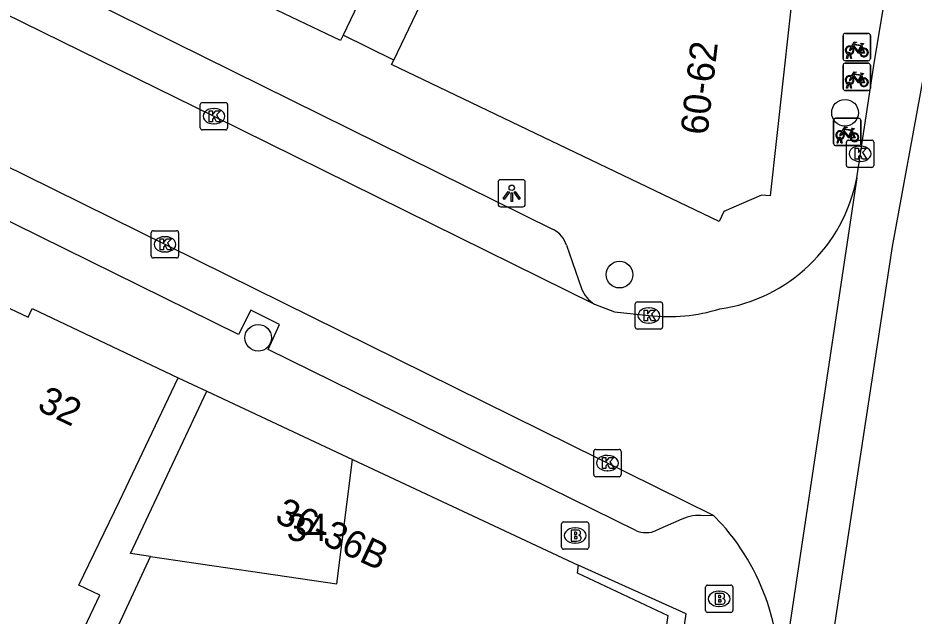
# Model space of a CAD drawing. Extents: x 160356 to 161355, y 381727 to 382845.
# Drawn here: x 160853.83 to 160886.69, y 382432.34 to 382454.27 of the extents above; entities that cross this region are included whole.
import ezdxf

# ---------------------------------------------------------------- set-up
doc = ezdxf.new("R2010")
doc.units = 0
for name, color, linetype in [('IMGEO_Boom', 7, 'Continuous'), ('IMGEO_Brandkraan', 7, 'Continuous'), ('IMGEO_Fietsenrek', 7, 'Continuous'), ('IMGEO_Kolk', 7, 'Continuous'), ('IMGEO_Lichtpunt', 7, 'Continuous'), ('IMGEO_Pand', 7, 'Continuous'), ('IMGEO_Pand_nummerreeks', 7, 'Continuous'), ('IMGEO_Rijbaan_lokaal_gesloten', 7, 'Continuous'), ('IMGEO_Rijbaan_lokaal_open', 7, 'Continuous'), ('IMGEO_Voetpad_open', 7, 'Continuous')]:
    doc.layers.add(name, color=color, linetype=linetype)

msp = doc.modelspace()

# ---------------------------------------------------------------- linework, layer by layer
at = {"layer": 'IMGEO_Boom'}
for centre in [(160884.162, 382450.793), (160875.893, 382444.86), (160862.647, 382442.544)]:
    msp.add_circle(centre, 0.489, dxfattribs=at)
at = {"layer": 'IMGEO_Brandkraan'}
for p, q in [((160873.767, 382434.869), (160873.767, 382435.721)), ((160873.842, 382435.795), (160874.694, 382435.795)), ((160874.768, 382435.721), (160874.768, 382434.869)), ((160874.255, 382435.575), (160874.28, 382435.575)), ((160874.278, 382435.015), (160874.253, 382435.015)), ((160874.694, 382434.795), (160873.842, 382434.795)), ((160879.048, 382432.551), (160879.048, 382433.403)), ((160879.123, 382433.477), (160879.975, 382433.477)), ((160880.049, 382433.403), (160880.049, 382432.551)), ((160879.536, 382433.257), (160879.561, 382433.257)), ((160879.559, 382432.697), (160879.534, 382432.697)), ((160879.975, 382432.477), (160879.123, 382432.477))]:
    msp.add_line(p, q, dxfattribs=at)
for points in [[(160873.767, 382434.869), (160873.767, 382435.721)], [(160873.842, 382435.795), (160874.694, 382435.795)], [(160874.768, 382435.721), (160874.768, 382434.869)], [(160874.115, 382435.495), (160874.115, 382435.095), (160874.328, 382435.095)], [(160874.346, 382435.495), (160874.115, 382435.495)], [(160874.294, 382435.414), (160874.24, 382435.414), (160874.24, 382435.338)], [(160874.24, 382435.338), (160874.293, 382435.338)], [(160874.302, 382435.262), (160874.24, 382435.262), (160874.24, 382435.181)], [(160874.24, 382435.181), (160874.302, 382435.181)], [(160874.694, 382434.795), (160873.842, 382434.795)], [(160879.048, 382432.551), (160879.048, 382433.403)], [(160879.123, 382433.477), (160879.975, 382433.477)], [(160880.049, 382433.403), (160880.049, 382432.551)], [(160879.396, 382433.177), (160879.396, 382432.777), (160879.609, 382432.777)], [(160879.627, 382433.177), (160879.396, 382433.177)], [(160879.575, 382433.096), (160879.521, 382433.096), (160879.521, 382433.02)], [(160879.521, 382433.02), (160879.574, 382433.02)], [(160879.583, 382432.944), (160879.521, 382432.944), (160879.521, 382432.863)], [(160879.521, 382432.863), (160879.583, 382432.863)], [(160879.975, 382432.477), (160879.123, 382432.477)]]:
    msp.add_lwpolyline(points, dxfattribs=at)
for centre, radius, start, end in [((160873.844, 382435.719), 0.0765, 91.552, 178.448), ((160873.844, 382435.719), 0.0765, 91.552, 178.448), ((160874.692, 382435.719), 0.0765, 1.552, 88.448), ((160874.692, 382435.719), 0.0765, 1.552, 88.448), ((160874.295, 382435.376), 0.0379, 267.8285, 90.9355), ((160874.35, 382435.35), 0.145, 59.4692, 91.5367), ((160874.375, 382435.397), 0.0922, 285.5137, 58.1501), ((160874.38, 382435.205), 0.105, 301.3115, 78.989), ((160874.303, 382435.221), 0.0404, 269.8759, 90.5077), ((160874.334, 382435.346), 0.251, 268.6676, 293.5347), ((160873.844, 382434.871), 0.0765, 181.552, 268.448), ((160873.844, 382434.871), 0.0765, 181.552, 268.448), ((160874.692, 382434.871), 0.0765, 271.552, 358.448), ((160874.692, 382434.871), 0.0765, 271.552, 358.448), ((160879.125, 382433.401), 0.0765, 91.552, 178.448), ((160879.125, 382433.401), 0.0765, 91.552, 178.448), ((160879.973, 382433.401), 0.0765, 1.552, 88.448), ((160879.973, 382433.401), 0.0765, 1.552, 88.448), ((160879.576, 382433.058), 0.0379, 267.8285, 90.9355), ((160879.631, 382433.032), 0.145, 59.4692, 91.5367), ((160879.656, 382433.079), 0.0922, 285.5137, 58.1501), ((160879.661, 382432.887), 0.105, 301.3115, 78.989), ((160879.584, 382432.903), 0.0404, 269.8759, 90.5077), ((160879.615, 382433.028), 0.251, 268.6676, 293.5347), ((160879.125, 382432.553), 0.0765, 181.552, 268.448), ((160879.125, 382432.553), 0.0765, 181.552, 268.448), ((160879.973, 382432.553), 0.0765, 271.552, 358.448), ((160879.973, 382432.553), 0.0765, 271.552, 358.448)]:
    msp.add_arc(centre, radius, start, end, dxfattribs=at)
for centre, major_axis, ratio, start_param, end_param in [((160874.254, 382435.295), (-0.387, 0.002), 0.722429, 4.712389, 7.853982), ((160874.279, 382435.295), (-0.39, 0.002), 0.717154, 1.570796, 4.712389), ((160879.535, 382432.977), (-0.387, 0.002), 0.722429, 4.712389, 7.853982), ((160879.56, 382432.977), (-0.39, 0.002), 0.717154, 1.570796, 4.712389)]:
    msp.add_ellipse(centre, major_axis=major_axis, ratio=ratio, start_param=start_param, end_param=end_param, dxfattribs=at)
at = {"layer": 'IMGEO_Fietsenrek'}
for p, q in [((160884.167, 382453.701), (160885.008, 382453.701)), ((160885.008, 382453.701), (160884.167, 382453.701)), ((160884.092, 382452.776), (160884.092, 382453.617)), ((160884.092, 382453.617), (160884.092, 382452.776)), ((160885.092, 382453.626), (160885.092, 382452.785)), ((160885.092, 382452.785), (160885.092, 382453.626)), ((160884.779, 382453.25), (160884.815, 382453.155)), ((160885.017, 382452.701), (160884.176, 382452.701)), ((160884.176, 382452.701), (160885.017, 382452.701)), ((160884.219, 382452.785), (160884.258, 382452.945)), ((160884.253, 382452.785), (160884.219, 382452.785)), ((160884.288, 382452.933), (160884.253, 382452.785)), ((160884.33, 382452.957), (160884.329, 382452.961)), ((160884.371, 382452.785), (160884.337, 382452.927)), ((160884.361, 382452.968), (160884.362, 382452.961)), ((160884.369, 382452.931), (160884.404, 382452.785)), ((160884.404, 382452.785), (160884.371, 382452.785)), ((160884.092, 382451.684), (160884.092, 382452.525)), ((160884.092, 382452.525), (160884.092, 382451.684)), ((160884.167, 382452.609), (160885.008, 382452.609)), ((160885.008, 382452.609), (160884.167, 382452.609)), ((160885.092, 382452.534), (160885.092, 382451.693)), ((160885.092, 382451.693), (160885.092, 382452.534)), ((160884.779, 382452.158), (160884.815, 382452.063)), ((160884.219, 382451.693), (160884.258, 382451.853)), ((160884.288, 382451.841), (160884.253, 382451.693)), ((160884.33, 382451.865), (160884.329, 382451.869)), ((160884.371, 382451.693), (160884.337, 382451.835)), ((160884.361, 382451.876), (160884.362, 382451.869)), ((160884.369, 382451.839), (160884.404, 382451.693)), ((160885.017, 382451.609), (160884.176, 382451.609)), ((160884.176, 382451.609), (160885.017, 382451.609)), ((160884.253, 382451.693), (160884.219, 382451.693)), ((160884.404, 382451.693), (160884.371, 382451.693)), ((160883.743, 382449.666), (160883.743, 382450.507)), ((160883.743, 382450.507), (160883.743, 382449.666)), ((160883.818, 382450.591), (160884.659, 382450.591)), ((160884.659, 382450.591), (160883.818, 382450.591)), ((160884.743, 382450.516), (160884.743, 382449.675)), ((160884.743, 382449.675), (160884.743, 382450.516)), ((160884.43, 382450.14), (160884.466, 382450.045)), ((160883.87, 382449.675), (160883.909, 382449.835)), ((160883.939, 382449.823), (160883.904, 382449.675)), ((160883.981, 382449.847), (160883.98, 382449.851)), ((160884.022, 382449.675), (160883.988, 382449.817)), ((160884.012, 382449.858), (160884.013, 382449.851)), ((160884.02, 382449.821), (160884.055, 382449.675)), ((160884.668, 382449.591), (160883.827, 382449.591)), ((160883.827, 382449.591), (160884.668, 382449.591)), ((160883.904, 382449.675), (160883.87, 382449.675)), ((160884.055, 382449.675), (160884.022, 382449.675))]:
    msp.add_line(p, q, dxfattribs=at)
for points in [[(160884.405, 382453.227), (160884.5, 382453.391), (160884.586, 382453.377), (160884.588, 382453.368), (160884.532, 382453.357), (160884.505, 382453.312), (160884.761, 382453.271)], [(160884.426, 382453.175), (160884.374, 382453.085), (160884.334, 382453.06), (160884.335, 382453.107), (160884.39, 382453.201)], [(160884.701, 382452.983), (160884.651, 382452.983), (160884.46, 382453.234), (160884.441, 382453.202)], [(160884.748, 382453.246), (160884.491, 382453.287), (160884.474, 382453.258), (160884.641, 382453.038), (160884.748, 382453.246)], [(160884.796, 382453.148), (160884.766, 382453.225), (160884.657, 382453.007), (160884.7, 382453.007)], [(160884.73, 382453.007), (160884.85, 382453.006), (160884.806, 382453.12)], [(160884.826, 382453.127), (160884.881, 382452.982), (160884.731, 382452.982)], [(160884.761, 382453.271), (160884.786, 382453.32), (160884.78, 382453.324), (160884.757, 382453.328), (160884.745, 382453.335), (160884.744, 382453.338), (160884.746, 382453.343), (160884.841, 382453.328), (160884.843, 382453.318), (160884.833, 382453.305), (160884.821, 382453.299), (160884.807, 382453.305), (160884.779, 382453.25)], [(160884.426, 382452.083), (160884.374, 382451.993), (160884.334, 382451.968), (160884.335, 382452.015), (160884.39, 382452.109)], [(160884.405, 382452.135), (160884.5, 382452.299), (160884.586, 382452.285), (160884.588, 382452.276), (160884.532, 382452.265), (160884.505, 382452.22), (160884.761, 382452.179)], [(160884.701, 382451.891), (160884.651, 382451.891), (160884.46, 382452.142), (160884.441, 382452.11)], [(160884.748, 382452.154), (160884.491, 382452.195), (160884.474, 382452.166), (160884.641, 382451.946), (160884.748, 382452.154)], [(160884.796, 382452.056), (160884.766, 382452.133), (160884.657, 382451.915), (160884.7, 382451.915)], [(160884.826, 382452.035), (160884.881, 382451.89), (160884.731, 382451.89)], [(160884.761, 382452.179), (160884.786, 382452.228), (160884.78, 382452.232), (160884.757, 382452.236), (160884.745, 382452.243), (160884.744, 382452.246), (160884.746, 382452.251), (160884.841, 382452.236), (160884.843, 382452.226), (160884.833, 382452.213), (160884.821, 382452.207), (160884.807, 382452.213), (160884.779, 382452.158)], [(160884.73, 382451.915), (160884.85, 382451.914), (160884.806, 382452.028)], [(160884.077, 382450.065), (160884.025, 382449.975), (160883.985, 382449.95), (160883.986, 382449.997), (160884.041, 382450.091)], [(160884.056, 382450.117), (160884.151, 382450.281), (160884.237, 382450.267), (160884.239, 382450.258), (160884.183, 382450.247), (160884.156, 382450.202), (160884.412, 382450.161)], [(160884.352, 382449.873), (160884.302, 382449.873), (160884.111, 382450.124), (160884.092, 382450.092)], [(160884.399, 382450.136), (160884.142, 382450.177), (160884.125, 382450.148), (160884.292, 382449.928), (160884.399, 382450.136)], [(160884.447, 382450.038), (160884.417, 382450.115), (160884.308, 382449.897), (160884.351, 382449.897)], [(160884.412, 382450.161), (160884.437, 382450.21), (160884.431, 382450.214), (160884.408, 382450.218), (160884.396, 382450.225), (160884.395, 382450.228), (160884.397, 382450.233), (160884.492, 382450.218), (160884.494, 382450.208), (160884.484, 382450.195), (160884.472, 382450.189), (160884.458, 382450.195), (160884.43, 382450.14)], [(160884.381, 382449.897), (160884.501, 382449.896), (160884.457, 382450.01)], [(160884.477, 382450.017), (160884.532, 382449.872), (160884.382, 382449.872)]]:
    msp.add_lwpolyline(points, dxfattribs=at)
for centre, radius, start, end in [((160884.17, 382453.623), 0.0779, 92.4484, 184.2845), ((160884.17, 382453.623), 0.0779, 92.4484, 184.2845), ((160885.014, 382453.623), 0.0779, 2.4484, 94.2845), ((160885.014, 382453.623), 0.0779, 2.4484, 94.2845), ((160884.332, 382453.086), 0.159, 62.6766, 242.1369), ((160884.332, 382453.086), 0.129, 63.3192, 238.903), ((160884.332, 382453.086), 0.129, 283.6043, 43.4302), ((160884.332, 382453.086), 0.159, 283.5766, 46.6042), ((160884.859, 382453.002), 0.159, 113.3408, 178.3217), ((160884.859, 382453.002), 0.159, 187.0065, 105.7708), ((160884.859, 382453.002), 0.129, 113.923, 177.9556), ((160884.859, 382453.002), 0.129, 188.6715, 104.5883), ((160884.17, 382452.779), 0.0779, 182.4484, 274.2845), ((160884.17, 382452.779), 0.0779, 182.4484, 274.2845), ((160884.312, 382452.957), 0.0499, 12.8025, 158.6934), ((160884.332, 382453.086), 0.159, 253.9967, 271.7867), ((160884.312, 382452.957), 0.0174, 12.8025, 163.4502), ((160884.332, 382453.086), 0.129, 253.415, 269.0204), ((160885.014, 382452.779), 0.0779, 272.4484, 4.2845), ((160885.014, 382452.779), 0.0779, 272.4484, 4.2845), ((160884.17, 382452.531), 0.0779, 92.4484, 184.2845), ((160884.17, 382452.531), 0.0779, 92.4484, 184.2845), ((160885.014, 382452.531), 0.0779, 2.4484, 94.2845), ((160885.014, 382452.531), 0.0779, 2.4484, 94.2845), ((160884.332, 382451.994), 0.159, 62.6766, 242.1369), ((160884.332, 382451.994), 0.129, 63.3192, 238.903), ((160884.332, 382451.994), 0.129, 283.6043, 43.4302), ((160884.332, 382451.994), 0.159, 283.5766, 46.6042), ((160884.859, 382451.91), 0.159, 113.3408, 178.3217), ((160884.859, 382451.91), 0.159, 187.0065, 105.7708), ((160884.859, 382451.91), 0.129, 188.6715, 104.5883), ((160884.312, 382451.865), 0.0499, 12.8025, 158.6934), ((160884.332, 382451.994), 0.159, 253.9967, 271.7867), ((160884.312, 382451.865), 0.0174, 12.8025, 163.4502), ((160884.332, 382451.994), 0.129, 253.415, 269.0204), ((160884.859, 382451.91), 0.129, 113.923, 177.9556), ((160884.17, 382451.687), 0.0779, 182.4484, 274.2845), ((160884.17, 382451.687), 0.0779, 182.4484, 274.2845), ((160885.014, 382451.687), 0.0779, 272.4484, 4.2845), ((160885.014, 382451.687), 0.0779, 272.4484, 4.2845), ((160883.821, 382450.513), 0.0779, 92.4484, 184.2845), ((160883.821, 382450.513), 0.0779, 92.4484, 184.2845), ((160884.665, 382450.513), 0.0779, 2.4484, 94.2845), ((160884.665, 382450.513), 0.0779, 2.4484, 94.2845), ((160883.983, 382449.976), 0.159, 62.6766, 242.1369), ((160883.983, 382449.976), 0.129, 63.3192, 238.903), ((160883.983, 382449.976), 0.129, 283.6043, 43.4302), ((160883.983, 382449.976), 0.159, 283.5766, 46.6042), ((160883.963, 382449.847), 0.0499, 12.8025, 158.6934), ((160883.983, 382449.976), 0.159, 253.9967, 271.7867), ((160883.963, 382449.847), 0.0174, 12.8025, 163.4502), ((160883.983, 382449.976), 0.129, 253.415, 269.0204), ((160884.51, 382449.892), 0.159, 113.3408, 178.3217), ((160884.51, 382449.892), 0.159, 187.0065, 105.7708), ((160884.51, 382449.892), 0.129, 113.923, 177.9556), ((160884.51, 382449.892), 0.129, 188.6715, 104.5883), ((160883.821, 382449.669), 0.0779, 182.4484, 274.2845), ((160883.821, 382449.669), 0.0779, 182.4484, 274.2845), ((160884.665, 382449.669), 0.0779, 272.4484, 4.2845), ((160884.665, 382449.669), 0.0779, 272.4484, 4.2845)]:
    msp.add_arc(centre, radius, start, end, dxfattribs=at)
at = {"layer": 'IMGEO_Kolk'}
for p, q in [((160860.522, 382450.24), (160860.522, 382451.092)), ((160860.597, 382451.166), (160861.449, 382451.166)), ((160861.523, 382451.092), (160861.523, 382450.24)), ((160861.01, 382450.946), (160861.035, 382450.946)), ((160861.449, 382450.166), (160860.597, 382450.166)), ((160861.033, 382450.386), (160861.008, 382450.386)), ((160884.29, 382449.791), (160885.142, 382449.791)), ((160884.215, 382448.865), (160884.215, 382449.717)), ((160884.703, 382449.571), (160884.728, 382449.571)), ((160885.216, 382449.717), (160885.216, 382448.865)), ((160885.142, 382448.791), (160884.29, 382448.791)), ((160884.726, 382449.011), (160884.701, 382449.011)), ((160858.801, 382446.47), (160859.653, 382446.47)), ((160858.726, 382445.544), (160858.726, 382446.396)), ((160859.214, 382446.25), (160859.239, 382446.25)), ((160859.727, 382446.396), (160859.727, 382445.544)), ((160859.653, 382445.47), (160858.801, 382445.47)), ((160859.237, 382445.69), (160859.212, 382445.69)), ((160876.546, 382443.861), (160877.398, 382443.861)), ((160876.471, 382442.935), (160876.471, 382443.787)), ((160876.959, 382443.641), (160876.984, 382443.641)), ((160877.472, 382443.787), (160877.472, 382442.935)), ((160877.398, 382442.861), (160876.546, 382442.861)), ((160876.982, 382443.081), (160876.957, 382443.081)), ((160874.95, 382437.527), (160874.95, 382438.379)), ((160875.025, 382438.453), (160875.877, 382438.453)), ((160875.438, 382438.233), (160875.463, 382438.233)), ((160875.951, 382438.379), (160875.951, 382437.527)), ((160875.461, 382437.673), (160875.436, 382437.673)), ((160875.877, 382437.453), (160875.025, 382437.453))]:
    msp.add_line(p, q, dxfattribs=at)
for points in [[(160860.522, 382450.24), (160860.522, 382451.092)], [(160860.597, 382451.166), (160861.449, 382451.166)], [(160861.523, 382451.092), (160861.523, 382450.24)], [(160860.843, 382450.866), (160860.966, 382450.866), (160860.966, 382450.715), (160861.096, 382450.866), (160861.26, 382450.866), (160861.114, 382450.715), (160861.267, 382450.466), (160861.115, 382450.466), (160861.03, 382450.63), (160860.966, 382450.563), (160860.966, 382450.466), (160860.843, 382450.466), (160860.843, 382450.866)], [(160861.449, 382450.166), (160860.597, 382450.166)], [(160884.29, 382449.791), (160885.142, 382449.791)], [(160884.215, 382448.865), (160884.215, 382449.717)], [(160884.536, 382449.491), (160884.659, 382449.491), (160884.659, 382449.34), (160884.789, 382449.491), (160884.953, 382449.491), (160884.807, 382449.34), (160884.96, 382449.091), (160884.808, 382449.091), (160884.723, 382449.255), (160884.659, 382449.188), (160884.659, 382449.091), (160884.536, 382449.091), (160884.536, 382449.491)], [(160885.216, 382449.717), (160885.216, 382448.865)], [(160885.142, 382448.791), (160884.29, 382448.791)], [(160858.801, 382446.47), (160859.653, 382446.47)], [(160858.726, 382445.544), (160858.726, 382446.396)], [(160859.047, 382446.17), (160859.17, 382446.17), (160859.17, 382446.019), (160859.3, 382446.17), (160859.464, 382446.17), (160859.318, 382446.019), (160859.471, 382445.77), (160859.319, 382445.77), (160859.234, 382445.934), (160859.17, 382445.867), (160859.17, 382445.77), (160859.047, 382445.77), (160859.047, 382446.17)], [(160859.727, 382446.396), (160859.727, 382445.544)], [(160859.653, 382445.47), (160858.801, 382445.47)], [(160876.546, 382443.861), (160877.398, 382443.861)], [(160876.471, 382442.935), (160876.471, 382443.787)], [(160876.792, 382443.561), (160876.915, 382443.561), (160876.915, 382443.41), (160877.045, 382443.561), (160877.209, 382443.561), (160877.063, 382443.41), (160877.216, 382443.161), (160877.064, 382443.161), (160876.979, 382443.325), (160876.915, 382443.258), (160876.915, 382443.161), (160876.792, 382443.161), (160876.792, 382443.561)], [(160877.472, 382443.787), (160877.472, 382442.935)], [(160877.398, 382442.861), (160876.546, 382442.861)], [(160874.95, 382437.527), (160874.95, 382438.379)], [(160875.025, 382438.453), (160875.877, 382438.453)], [(160875.951, 382438.379), (160875.951, 382437.527)], [(160875.271, 382438.153), (160875.394, 382438.153), (160875.394, 382438.002), (160875.524, 382438.153), (160875.688, 382438.153), (160875.542, 382438.002), (160875.695, 382437.753), (160875.543, 382437.753), (160875.458, 382437.917), (160875.394, 382437.85), (160875.394, 382437.753), (160875.271, 382437.753), (160875.271, 382438.153)], [(160875.877, 382437.453), (160875.025, 382437.453)]]:
    msp.add_lwpolyline(points, dxfattribs=at)
for centre, start, end in [((160860.599, 382451.09), 91.552, 178.448), ((160860.599, 382451.09), 91.552, 178.448), ((160861.447, 382451.09), 1.552, 88.448), ((160861.447, 382451.09), 1.552, 88.448), ((160860.599, 382450.242), 181.552, 268.448), ((160860.599, 382450.242), 181.552, 268.448), ((160861.447, 382450.242), 271.552, 358.448), ((160861.447, 382450.242), 271.552, 358.448), ((160884.292, 382449.715), 91.552, 178.448), ((160884.292, 382449.715), 91.552, 178.448), ((160885.14, 382449.715), 1.552, 88.448), ((160885.14, 382449.715), 1.552, 88.448), ((160884.292, 382448.867), 181.552, 268.448), ((160884.292, 382448.867), 181.552, 268.448), ((160885.14, 382448.867), 271.552, 358.448), ((160885.14, 382448.867), 271.552, 358.448), ((160858.803, 382446.394), 91.552, 178.448), ((160858.803, 382446.394), 91.552, 178.448), ((160859.651, 382446.394), 1.552, 88.448), ((160859.651, 382446.394), 1.552, 88.448), ((160858.803, 382445.546), 181.552, 268.448), ((160858.803, 382445.546), 181.552, 268.448), ((160859.651, 382445.546), 271.552, 358.448), ((160859.651, 382445.546), 271.552, 358.448), ((160876.548, 382443.785), 91.552, 178.448), ((160876.548, 382443.785), 91.552, 178.448), ((160877.396, 382443.785), 1.552, 88.448), ((160877.396, 382443.785), 1.552, 88.448), ((160876.548, 382442.937), 181.552, 268.448), ((160876.548, 382442.937), 181.552, 268.448), ((160877.396, 382442.937), 271.552, 358.448), ((160877.396, 382442.937), 271.552, 358.448), ((160875.027, 382438.377), 91.552, 178.448), ((160875.027, 382438.377), 91.552, 178.448), ((160875.875, 382438.377), 1.552, 88.448), ((160875.875, 382438.377), 1.552, 88.448), ((160875.027, 382437.529), 181.552, 268.448), ((160875.027, 382437.529), 181.552, 268.448), ((160875.875, 382437.529), 271.552, 358.448), ((160875.875, 382437.529), 271.552, 358.448)]:
    msp.add_arc(centre, 0.0765, start, end, dxfattribs=at)
for centre, major_axis, ratio, start_param, end_param in [((160861.009, 382450.666), (-0.387, 0.002), 0.722429, 4.712389, 7.853982), ((160861.034, 382450.666), (-0.39, 0.002), 0.717154, 1.570796, 4.712389), ((160884.702, 382449.291), (-0.387, 0.002), 0.722429, 4.712389, 7.853982), ((160884.727, 382449.291), (-0.39, 0.002), 0.717154, 1.570796, 4.712389), ((160859.213, 382445.97), (-0.387, 0.002), 0.722429, 4.712389, 7.853982), ((160859.238, 382445.97), (-0.39, 0.002), 0.717154, 1.570796, 4.712389), ((160876.958, 382443.361), (-0.387, 0.002), 0.722429, 4.712389, 7.853982), ((160876.983, 382443.361), (-0.39, 0.002), 0.717154, 1.570796, 4.712389), ((160875.437, 382437.953), (-0.387, 0.002), 0.722429, 4.712389, 7.853982), ((160875.462, 382437.953), (-0.39, 0.002), 0.717154, 1.570796, 4.712389)]:
    msp.add_ellipse(centre, major_axis=major_axis, ratio=ratio, start_param=start_param, end_param=end_param, dxfattribs=at)
at = {"layer": 'IMGEO_Lichtpunt'}
for p, q in [((160871.443, 382448.245), (160871.443, 382447.438)), ((160871.443, 382448.245), (160871.443, 382447.438)), ((160872.345, 382448.34), (160871.537, 382448.34)), ((160872.345, 382448.34), (160871.537, 382448.34)), ((160872.439, 382447.438), (160872.439, 382448.245)), ((160872.439, 382447.438), (160872.439, 382448.245)), ((160871.537, 382447.344), (160872.345, 382447.344)), ((160871.537, 382447.344), (160872.345, 382447.344))]:
    msp.add_line(p, q, dxfattribs=at)
for points in [[(160871.817, 382447.909), (160871.856, 382447.881), (160871.668, 382447.619), (160871.63, 382447.646), (160871.817, 382447.909)], [(160871.919, 382447.861), (160871.966, 382447.861), (160871.966, 382447.539), (160871.919, 382447.539), (160871.919, 382447.861)], [(160872.029, 382447.881), (160872.067, 382447.908), (160872.254, 382447.646), (160872.215, 382447.618), (160872.029, 382447.881)]]:
    msp.add_lwpolyline(points, dxfattribs=at)
msp.add_circle((160871.942, 382448.043), 0.0994, dxfattribs=at)
for centre, start, end in [((160871.537, 382448.245), 90, 180), ((160871.537, 382448.245), 90, 180), ((160872.345, 382448.245), 0, 90), ((160872.345, 382448.245), 0, 90), ((160871.537, 382447.438), 180, 270), ((160871.537, 382447.438), 180, 270), ((160872.345, 382447.438), 270, 0), ((160872.345, 382447.438), 270, 360)]:
    msp.add_arc(centre, 0.0946, start, end, dxfattribs=at)
at = {"layer": 'IMGEO_Pand'}
for points in [[(160862.284, 382460.213), (160865.699, 382458.578), (160867.671, 382457.634), (160865.758, 382453.643)], [(160867.614, 382452.725), (160869.696, 382457.068), (160869.926, 382457.547)], [(160865.758, 382453.643), (160865.66, 382453.438), (160860.274, 382456.018)], [(160882.349, 382456.163), (160881.413, 382447.744), (160881.102, 382447.778), (160879.725, 382447.175), (160879.547, 382446.803), (160867.535, 382452.559), (160867.614, 382452.725)], [(160853.11, 382443.819), (160854.209, 382443.296), (160854.36, 382443.615), (160859.705, 382441.072)], [(160844.542, 382425.78), (160847.534, 382424.359), (160849.014, 382427.472), (160850.819, 382431.268), (160855.018, 382429.271), (160856.844, 382433.112), (160856.069, 382433.471), (160857.557, 382436.557), (160859.705, 382441.072)], [(160858.701, 382434.532), (160857.968, 382434.64), (160858.635, 382436.064), (160860.757, 382440.591)], [(160860.757, 382440.591), (160866.106, 382438.084)], [(160858.701, 382434.532), (160865.53, 382433.526), (160866.106, 382438.084)], [(160866.106, 382438.084), (160874.377, 382434.208)], [(160857.365, 382431.653), (160858.701, 382434.532)], [(160874.377, 382434.208), (160874.342, 382433.93), (160877.67, 382432.369), (160877.181, 382428.975), (160873.776, 382429.466)]]:
    msp.add_lwpolyline(points, dxfattribs=at)
at = {"layer": 'IMGEO_Rijbaan_lokaal_gesloten'}
for points in [[(160884.594, 382448.404), (160885.223, 382452.521), (160885.854, 382456.356), (160886.772, 382462.594)], [(160871.549, 382363.225), (160872.864, 382367.516), (160875.093, 382376.203), (160878.093, 382391.995), (160879.468, 382401.203), (160881.177, 382413.62), (160883.781, 382431.953), (160885.906, 382445.891), (160887.065, 382452.22)], [(160884.594, 382448.404), (160881.688, 382429.028)]]:
    msp.add_lwpolyline(points, dxfattribs=at)
at = {"layer": 'IMGEO_Rijbaan_lokaal_open'}
for points in [[(160842.825, 382459.616), (160861.02, 382450.667), (160874.98, 382443.774)], [(160879.336, 382436.034), (160854.094, 382448.508), (160840.591, 382455.134)], [(160874.98, 382443.774), (160875.713, 382443.5), (160876.968, 382443.36)], [(160879.651, 382435.711), (160879.336, 382436.034)]]:
    msp.add_lwpolyline(points, dxfattribs=at)
for centre, radius, start, end in [((160878.691, 382449.548), 6.013, 278.4522, 349.0282), ((160877.676, 382449.923), 6.601, 263.8439, 286.7193), ((160873.348, 382430.138), 8.413, 352.4184, 41.4843)]:
    msp.add_arc(centre, radius, start, end, dxfattribs=at)
at = {"layer": 'IMGEO_Voetpad_open'}
for points in [[(160848.514, 382458.762), (160853.171, 382456.467), (160852.678, 382455.593), (160853.754, 382455.086), (160854.226, 382456.033), (160873.467, 382446.511)], [(160867.614, 382452.725), (160865.758, 382453.643)], [(160876.49, 382435.486), (160863.008, 382442.118), (160863.432, 382443.036), (160862.38, 382443.557), (160861.925, 382442.669), (160849.17, 382448.941)], [(160873.953, 382445.936), (160874.502, 382444.351)], [(160859.705, 382441.072), (160860.757, 382440.591)], [(160879.336, 382436.034), (160878.988, 382436.022)], [(160878.181, 382435.892), (160877.259, 382435.493)], [(160877.876, 382429.319), (160878.34, 382432.421), (160874.377, 382434.208)]]:
    msp.add_lwpolyline(points, dxfattribs=at)
for centre, radius, start, end in [((160872.971, 382445.599), 1.039, 18.9566, 61.4536), ((160875.607, 382444.78), 1.185, 201.2163, 238.062), ((160878.806, 382434.583), 1.45, 82.7847, 115.5176), ((160876.867, 382436.281), 0.88, 244.5984, 296.4447)]:
    msp.add_arc(centre, radius, start, end, dxfattribs=at)

# ---------------------------------------------------------------- texts
at = {"layer": 'IMGEO_Pand_nummerreeks'}
for s, rotation, p in [('60-62', 83.5808, (160879.12, 382449.95)), ('32', 334.5951, (160854.498, 382439.914)), ('36-36B', 334.8899, (160863.206, 382435.821))]:
    msp.add_text(s, height=1, rotation=rotation, dxfattribs=at).set_placement(p)
msp.add_text('34', height=1, dxfattribs=at).set_placement((160863.691, 382435.093))

doc.saveas('drawing.dxf')
